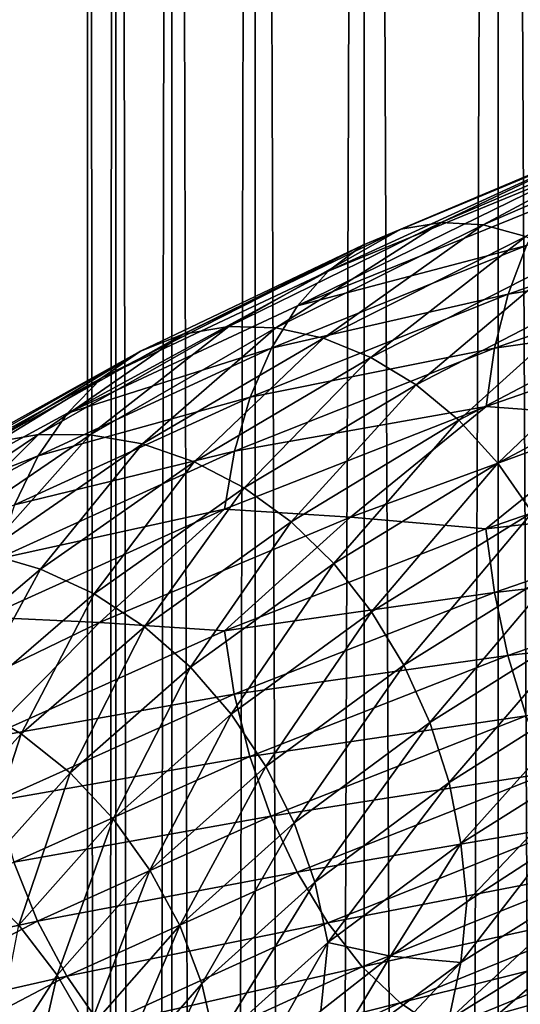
# Model space of a CAD drawing. Header units: metres. Extents: x -44 to 117, y -432 to 89.
# Tile 700 of 1056: x -13.4 to -10.29, y -154.89 to -148.77. Entities that reach past the tile are written whole.
import ezdxf

# ---------------------------------------------------------------- set-up
doc = ezdxf.new("R2010")
doc.units = ezdxf.units.M
doc.layers.add('solid_125568', color=7, linetype='CONTINUOUS')

msp = doc.modelspace()

# ---------------------------------------------------------------- linework, layer by layer
at = {"layer": 'solid_125568'}
for points in [[(-9.455857, -313.059998, 238.316864), (-9.455857, -118.26503, 203.969254), (-10.427602, -118.466125, 202.828781)], [(-10.427602, -313.261108, 237.176392), (-10.427602, -118.466125, 202.828781), (-11.25833, -118.685455, 201.5849)], [(-10.427602, -313.261108, 237.176392), (-9.455857, -313.059998, 238.316864), (-10.427602, -118.466125, 202.828781)], [(-11.25833, -313.480438, 235.93251), (-11.25833, -118.685455, 201.5849), (-11.93681, -118.920044, 200.254456)], [(-11.25833, -313.480438, 235.93251), (-10.427602, -313.261108, 237.176392), (-11.25833, -118.685455, 201.5849)], [(-11.93681, -313.715027, 234.602066), (-11.93681, -118.920044, 200.254456), (-12.453864, -119.166733, 198.855453)], [(-11.93681, -313.715027, 234.602066), (-11.25833, -313.480438, 235.93251), (-11.93681, -118.920044, 200.254456)], [(-12.453864, -313.9617, 233.203064), (-12.453864, -119.166733, 198.855453), (-12.802501, -119.422173, 197.406784)], [(-12.453864, -313.9617, 233.203064), (-11.93681, -313.715027, 234.602066), (-12.453864, -119.166733, 198.855453)], [(-12.802501, -314.217133, 231.754395), (-12.802501, -119.422173, 197.406784), (-12.978006, -119.682907, 195.928055)], [(-12.802501, -314.217133, 231.754395), (-12.453864, -313.9617, 233.203064), (-12.802501, -119.422173, 197.406784)], [(-12.978006, -314.477875, 230.275665), (-12.978006, -119.682907, 195.928055), (-12.978006, -119.945427, 194.439255)], [(-12.978006, -314.477875, 230.275665), (-12.802501, -314.217133, 231.754395), (-12.978006, -119.682907, 195.928055)], [(-12.978006, -314.740387, 228.786865), (-12.978006, -119.945427, 194.439255), (-12.802501, -120.206169, 192.960526)], [(-12.978006, -314.740387, 228.786865), (-12.978006, -314.477875, 230.275665), (-12.978006, -119.945427, 194.439255)], [(-12.802501, -315.001129, 227.308136), (-12.978006, -314.740387, 228.786865), (-12.802501, -120.206169, 192.960526)], [(-12.802501, -315.001129, 227.308136), (-12.802501, -120.206169, 192.960526), (-12.453864, -120.461609, 191.511856)], [(-12.453864, -315.256592, 225.859467), (-12.802501, -315.001129, 227.308136), (-12.453864, -120.461609, 191.511856)], [(-12.453864, -315.256592, 225.859467), (-12.453864, -120.461609, 191.511856), (-11.93681, -120.70829, 190.112839)], [(-11.93681, -315.503265, 224.460449), (-12.453864, -315.256592, 225.859467), (-11.93681, -120.70829, 190.112839)], [(-11.93681, -315.503265, 224.460449), (-11.93681, -120.70829, 190.112839), (-11.25833, -120.942879, 188.782394)], [(-11.25833, -315.737854, 223.130005), (-11.93681, -315.503265, 224.460449), (-11.25833, -120.942879, 188.782394)], [(-11.25833, -315.737854, 223.130005), (-11.25833, -120.942879, 188.782394), (-10.427602, -121.162209, 187.538528)], [(-10.427602, -315.957184, 221.886139), (-11.25833, -315.737854, 223.130005), (-10.427602, -121.162209, 187.538528)], [(-10.427602, -315.957184, 221.886139), (-10.427602, -121.162209, 187.538528), (-9.455857, -121.363304, 186.398041)], [(-9.455857, -316.158295, 220.745651), (-10.427602, -315.957184, 221.886139), (-9.455857, -121.363304, 186.398041)], [(-9.337835, -149.414032, 956.571655), (-10.780794, -150.031113, 955.611938), (-9.555848, -149.449829, 956.91571)], [(-10.519786, -150.047302, 955.294189), (-10.780794, -150.031113, 955.611938), (-9.337835, -149.414032, 956.571655)], [(-9.11173, -149.436417, 956.228577), (-10.519786, -150.047302, 955.294189), (-9.337835, -149.414032, 956.571655)], [(-9.555848, -149.449829, 956.91571), (-11.032483, -150.072617, 955.931396), (-9.760059, -149.545853, 957.253235)], [(-10.780794, -150.031113, 955.611938), (-11.032483, -150.072617, 955.931396), (-9.555848, -149.449829, 956.91571)], [(-10.255931, -150.119293, 954.985107), (-10.519786, -150.047302, 955.294189), (-9.11173, -149.436417, 956.228577)], [(-9.760059, -149.545853, 957.253235), (-11.482807, -150.334686, 956.547607), (-9.945659, -149.702774, 957.576599)], [(-9.760059, -149.545853, 957.253235), (-11.268347, -150.17363, 956.245605), (-11.482807, -150.334686, 956.547607)], [(-11.032483, -150.072617, 955.931396), (-11.268347, -150.17363, 956.245605), (-9.760059, -149.545853, 957.253235)], [(-9.945659, -149.702774, 957.576599), (-11.672642, -150.550247, 956.83136), (-10.109941, -149.9151, 957.879517)], [(-9.945659, -149.702774, 957.576599), (-11.482807, -150.334686, 956.547607), (-11.672642, -150.550247, 956.83136)], [(-10.109941, -149.9151, 957.879517), (-11.672642, -150.550247, 956.83136), (-10.250527, -150.17572, 958.155884)], [(-8.644963, -149.873581, 959.304626), (-10.36472, -150.477417, 958.399902), (-8.715892, -150.208588, 959.519592)], [(-10.250527, -150.17572, 958.155884), (-10.36472, -150.477417, 958.399902), (-8.644963, -149.873581, 959.304626)], [(-10.780794, -150.031113, 955.611938), (-12.100301, -150.677582, 954.506165), (-11.032483, -150.072617, 955.931396)], [(-11.80738, -150.686874, 954.217285), (-12.100301, -150.677582, 954.506165), (-10.780794, -150.031113, 955.611938)], [(-10.519786, -150.047302, 955.294189), (-11.80738, -150.686874, 954.217285), (-10.780794, -150.031113, 955.611938)], [(-11.032483, -150.072617, 955.931396), (-12.382785, -150.725357, 954.797546), (-11.268347, -150.17363, 956.245605)], [(-12.100301, -150.677582, 954.506165), (-12.382785, -150.725357, 954.797546), (-11.032483, -150.072617, 955.931396)], [(-11.511224, -150.751633, 953.937256), (-11.80738, -150.686874, 954.217285), (-10.519786, -150.047302, 955.294189)], [(-10.255931, -150.119293, 954.985107), (-11.511224, -150.751633, 953.937256), (-10.519786, -150.047302, 955.294189)], [(-11.218728, -150.869995, 953.672485), (-11.511224, -150.751633, 953.937256), (-10.255931, -150.119293, 954.985107)], [(-9.995366, -150.245102, 954.691895), (-11.218728, -150.869995, 953.672485), (-10.255931, -150.119293, 954.985107)], [(-11.268347, -150.17363, 956.245605), (-12.888465, -150.997482, 955.362976), (-11.482807, -150.334686, 956.547607)], [(-11.268347, -150.17363, 956.245605), (-12.6476, -150.831879, 955.085266), (-12.888465, -150.997482, 955.362976)], [(-12.382785, -150.725357, 954.797546), (-12.6476, -150.831879, 955.085266), (-11.268347, -150.17363, 956.245605)], [(-10.250527, -150.17572, 958.155884), (-11.835039, -150.813232, 957.091125), (-10.36472, -150.477417, 958.399902)], [(-11.672642, -150.550247, 956.83136), (-11.835039, -150.813232, 957.091125), (-10.250527, -150.17572, 958.155884)], [(-8.715892, -150.208588, 959.519592), (-10.44971, -150.812912, 958.605713), (-8.760129, -150.570969, 959.687622)], [(-10.36472, -150.477417, 958.399902), (-10.44971, -150.812912, 958.605713), (-8.715892, -150.208588, 959.519592)], [(-10.936568, -151.04007, 953.429871), (-11.218728, -150.869995, 953.672485), (-9.995366, -150.245102, 954.691895)], [(-9.743982, -150.422577, 954.421875), (-10.936568, -151.04007, 953.429871), (-9.995366, -150.245102, 954.691895)], [(-11.482807, -150.334686, 956.547607), (-13.10168, -151.216614, 955.624939), (-11.672642, -150.550247, 956.83136)], [(-11.482807, -150.334686, 956.547607), (-12.888465, -150.997482, 955.362976), (-13.10168, -151.216614, 955.624939)], [(-10.671472, -151.259918, 953.215942), (-10.936568, -151.04007, 953.429871), (-9.743982, -150.422577, 954.421875)], [(-9.507729, -150.649612, 954.182434), (-10.671472, -151.259918, 953.215942), (-9.743982, -150.422577, 954.421875)], [(-10.36472, -150.477417, 958.399902), (-11.966887, -151.116348, 957.321289), (-10.44971, -150.812912, 958.605713)], [(-11.835039, -150.813232, 957.091125), (-11.966887, -151.116348, 957.321289), (-10.36472, -150.477417, 958.399902)], [(-11.672642, -150.550247, 956.83136), (-13.10168, -151.216614, 955.624939), (-11.835039, -150.813232, 957.091125)], [(-8.760129, -150.570969, 959.687622), (-10.502682, -151.174942, 958.767639), (-9.643337, -151.239014, 959.372742)], [(-10.44971, -150.812912, 958.605713), (-10.502682, -151.174942, 958.767639), (-8.760129, -150.570969, 959.687622)], [(-10.42989, -151.526688, 953.036316), (-10.671472, -151.259918, 953.215942), (-9.507729, -150.649612, 954.182434)], [(-9.292379, -150.923203, 953.979736), (-10.42989, -151.526688, 953.036316), (-9.507729, -150.649612, 954.182434)], [(-12.100301, -150.677582, 954.506165), (-13.281846, -151.349533, 953.267883), (-12.382785, -150.725357, 954.797546)], [(-12.960352, -151.351379, 953.011108), (-13.281846, -151.349533, 953.267883), (-12.100301, -150.677582, 954.506165)], [(-11.80738, -150.686874, 954.217285), (-12.960352, -151.351379, 953.011108), (-12.100301, -150.677582, 954.506165)], [(-12.63527, -151.408249, 952.763306), (-12.960352, -151.351379, 953.011108), (-11.80738, -150.686874, 954.217285)], [(-11.511224, -150.751633, 953.937256), (-12.63527, -151.408249, 952.763306), (-11.80738, -150.686874, 954.217285)], [(-12.382785, -150.725357, 954.797546), (-13.591904, -151.404129, 953.528137), (-12.6476, -150.831879, 955.085266)], [(-13.281846, -151.349533, 953.267883), (-13.591904, -151.404129, 953.528137), (-12.382785, -150.725357, 954.797546)], [(-12.314179, -151.518555, 952.530273), (-12.63527, -151.408249, 952.763306), (-11.511224, -150.751633, 953.937256)], [(-11.218728, -150.869995, 953.672485), (-12.314179, -151.518555, 952.530273), (-11.511224, -150.751633, 953.937256)], [(-12.6476, -150.831879, 955.085266), (-14.147173, -151.687103, 954.03717), (-12.888465, -150.997482, 955.362976)], [(-12.6476, -150.831879, 955.085266), (-13.88265, -151.516602, 953.786499), (-14.147173, -151.687103, 954.03717)], [(-13.591904, -151.404129, 953.528137), (-13.88265, -151.516602, 953.786499), (-12.6476, -150.831879, 955.085266)], [(-11.835039, -150.813232, 957.091125), (-13.284028, -151.482132, 955.865784), (-11.966887, -151.116348, 957.321289)], [(-13.10168, -151.216614, 955.624939), (-13.284028, -151.482132, 955.865784), (-11.835039, -150.813232, 957.091125)], [(-10.44971, -150.812912, 958.605713), (-12.064972, -151.452316, 957.516541), (-10.502682, -151.174942, 958.767639)], [(-11.966887, -151.116348, 957.321289), (-12.064972, -151.452316, 957.516541), (-10.44971, -150.812912, 958.605713)], [(-12.00446, -151.680557, 952.318054), (-12.314179, -151.518555, 952.530273), (-11.218728, -150.869995, 953.672485)], [(-10.936568, -151.04007, 953.429871), (-12.00446, -151.680557, 952.318054), (-11.218728, -150.869995, 953.672485)], [(-10.21612, -151.833313, 952.893005), (-10.42989, -151.526688, 953.036316), (-9.292379, -150.923203, 953.979736)], [(-12.888465, -150.997482, 955.362976), (-14.381336, -151.910034, 954.275024), (-13.10168, -151.216614, 955.624939)], [(-12.888465, -150.997482, 955.362976), (-14.147173, -151.687103, 954.03717), (-14.381336, -151.910034, 954.275024)], [(-11.713543, -151.892563, 952.132507), (-12.00446, -151.680557, 952.318054), (-10.936568, -151.04007, 953.429871)], [(-10.671472, -151.259918, 953.215942), (-11.713543, -151.892563, 952.132507), (-10.936568, -151.04007, 953.429871)], [(-11.966887, -151.116348, 957.321289), (-13.432021, -151.786758, 956.080383), (-12.064972, -151.452316, 957.516541)], [(-13.284028, -151.482132, 955.865784), (-13.432021, -151.786758, 956.080383), (-11.966887, -151.116348, 957.321289)], [(-10.502682, -151.174942, 958.767639), (-12.126079, -151.813843, 957.671448), (-11.343257, -151.863388, 958.355103)], [(-12.064972, -151.452316, 957.516541), (-12.126079, -151.813843, 957.671448), (-10.502682, -151.174942, 958.767639)], [(-10.502682, -151.174942, 958.767639), (-11.343257, -151.863388, 958.355103), (-9.643337, -151.239014, 959.372742)], [(-13.10168, -151.216614, 955.624939), (-14.381336, -151.910034, 954.275024), (-13.284028, -151.482132, 955.865784)], [(-11.448483, -152.151932, 951.978577), (-11.713543, -151.892563, 952.132507), (-10.671472, -151.259918, 953.215942)], [(-10.42989, -151.526688, 953.036316), (-11.448483, -152.151932, 951.978577), (-10.671472, -151.259918, 953.215942)], [(-10.502977, -151.934631, 958.935608), (-9.643337, -151.239014, 959.372742), (-11.343257, -151.863388, 958.355103)], [(-8.760314, -151.33374, 959.857727), (-9.643337, -151.239014, 959.372742), (-10.502977, -151.934631, 958.935608)], [(-13.281846, -151.349533, 953.267883), (-14.313034, -152.042725, 951.913147), (-13.591904, -151.404129, 953.528137)], [(-13.966606, -152.036636, 951.691223), (-14.313034, -152.042725, 951.913147), (-13.281846, -151.349533, 953.267883)], [(-12.960352, -151.351379, 953.011108), (-13.966606, -152.036636, 951.691223), (-13.281846, -151.349533, 953.267883)], [(-13.61628, -152.085114, 951.478577), (-13.966606, -152.036636, 951.691223), (-12.960352, -151.351379, 953.011108)], [(-12.63527, -151.408249, 952.763306), (-13.61628, -152.085114, 951.478577), (-12.960352, -151.351379, 953.011108)], [(-8.760314, -151.33374, 959.857727), (-10.502977, -151.934631, 958.935608), (-8.716746, -151.733124, 959.859192)], [(-13.270227, -152.186798, 951.280029), (-13.61628, -152.085114, 951.478577), (-12.63527, -151.408249, 952.763306)], [(-12.064972, -151.452316, 957.516541), (-13.542079, -152.123169, 956.263672), (-12.126079, -151.813843, 957.671448)], [(-13.432021, -151.786758, 956.080383), (-13.542079, -152.123169, 956.263672), (-12.064972, -151.452316, 957.516541)], [(-12.314179, -151.518555, 952.530273), (-13.270227, -152.186798, 951.280029), (-12.63527, -151.408249, 952.763306)], [(-13.284028, -151.482132, 955.865784), (-14.581555, -152.178238, 954.494934), (-13.432021, -151.786758, 956.080383)], [(-14.381336, -151.910034, 954.275024), (-14.581555, -152.178238, 954.494934), (-13.284028, -151.482132, 955.865784)], [(-12.936456, -152.340195, 951.10083), (-13.270227, -152.186798, 951.280029), (-12.314179, -151.518555, 952.530273)], [(-12.00446, -151.680557, 952.318054), (-12.936456, -152.340195, 951.10083), (-12.314179, -151.518555, 952.530273)], [(-11.213936, -152.451675, 951.857788), (-11.448483, -152.151932, 951.978577), (-10.42989, -151.526688, 953.036316)], [(-10.21612, -151.833313, 952.893005), (-11.213936, -152.451675, 951.857788), (-10.42989, -151.526688, 953.036316)], [(-12.623011, -152.543823, 950.946228), (-12.936456, -152.340195, 951.10083), (-12.00446, -151.680557, 952.318054)], [(-11.713543, -151.892563, 952.132507), (-12.623011, -152.543823, 950.946228), (-12.00446, -151.680557, 952.318054)], [(-10.502977, -151.934631, 958.935608), (-10.450751, -152.331146, 958.940979), (-8.716746, -151.733124, 959.859192)], [(-8.716746, -151.733124, 959.859192), (-10.450751, -152.331146, 958.940979), (-8.646671, -152.127762, 959.806458)], [(-12.126079, -151.813843, 957.671448), (-13.61062, -152.48407, 956.410583), (-12.903791, -152.517303, 957.17157)], [(-13.542079, -152.123169, 956.263672), (-13.61062, -152.48407, 956.410583), (-12.126079, -151.813843, 957.671448)], [(-12.126079, -151.813843, 957.671448), (-12.903791, -152.517303, 957.17157), (-11.343257, -151.863388, 958.355103)], [(-12.126483, -152.569855, 957.837097), (-11.343257, -151.863388, 958.355103), (-12.903791, -152.517303, 957.17157)], [(-10.502977, -151.934631, 958.935608), (-11.343257, -151.863388, 958.355103), (-12.126483, -152.569855, 957.837097)], [(-11.013854, -152.783737, 951.771118), (-11.213936, -152.451675, 951.857788), (-10.21612, -151.833313, 952.893005)], [(-10.033792, -152.171555, 952.787415), (-11.013854, -152.783737, 951.771118), (-10.21612, -151.833313, 952.893005)], [(-12.337471, -152.795242, 950.820251), (-12.623011, -152.543823, 950.946228), (-11.713543, -151.892563, 952.132507)], [(-11.448483, -152.151932, 951.978577), (-12.337471, -152.795242, 950.820251), (-11.713543, -151.892563, 952.132507)], [(-10.502977, -151.934631, 958.935608), (-12.126483, -152.569855, 957.837097), (-10.450751, -152.331146, 958.940979)], [(-13.270227, -152.186798, 951.280029), (-14.075422, -152.870789, 949.936523), (-13.61628, -152.085114, 951.478577)], [(-13.721392, -153.015121, 949.792725), (-14.075422, -152.870789, 949.936523), (-13.270227, -152.186798, 951.280029)], [(-12.936456, -152.340195, 951.10083), (-13.721392, -153.015121, 949.792725), (-13.270227, -152.186798, 951.280029)], [(-12.084803, -153.087662, 950.723999), (-12.337471, -152.795242, 950.820251), (-11.448483, -152.151932, 951.978577)], [(-11.213936, -152.451675, 951.857788), (-12.084803, -153.087662, 950.723999), (-11.448483, -152.151932, 951.978577)], [(-10.852016, -153.139923, 951.719849), (-11.013854, -152.783737, 951.771118), (-10.033792, -152.171555, 952.787415)], [(-9.886345, -152.533157, 952.721008), (-10.852016, -153.139923, 951.719849), (-10.033792, -152.171555, 952.787415)], [(-10.450751, -152.331146, 958.940979), (-10.366673, -152.722229, 958.895203), (-8.646671, -152.127762, 959.806458)], [(-8.646671, -152.127762, 959.806458), (-10.366673, -152.722229, 958.895203), (-8.552141, -152.508484, 959.702148)], [(-13.388982, -153.209946, 949.671204), (-13.721392, -153.015121, 949.792725), (-12.936456, -152.340195, 951.10083)], [(-12.623011, -152.543823, 950.946228), (-13.388982, -153.209946, 949.671204), (-12.936456, -152.340195, 951.10083)], [(-12.126483, -152.569855, 957.837097), (-12.06619, -152.963013, 957.847168), (-10.450751, -152.331146, 958.940979)], [(-10.450751, -152.331146, 958.940979), (-12.06619, -152.963013, 957.847168), (-10.366673, -152.722229, 958.895203)], [(-13.61062, -152.48407, 956.410583), (-14.31718, -153.200836, 955.828979), (-12.903791, -152.517303, 957.17157)], [(-11.869231, -153.413086, 950.658081), (-12.084803, -153.087662, 950.723999), (-11.213936, -152.451675, 951.857788)], [(-11.013854, -152.783737, 951.771118), (-11.869231, -153.413086, 950.658081), (-11.213936, -152.451675, 951.857788)], [(-13.611127, -153.23584, 956.573853), (-12.903791, -152.517303, 957.17157), (-14.31718, -153.200836, 955.828979)], [(-12.126483, -152.569855, 957.837097), (-12.903791, -152.517303, 957.17157), (-13.611127, -153.23584, 956.573853)], [(-13.086209, -153.453018, 949.575134), (-13.388982, -153.209946, 949.671204), (-12.623011, -152.543823, 950.946228)], [(-12.337471, -152.795242, 950.820251), (-13.086209, -153.453018, 949.575134), (-12.623011, -152.543823, 950.946228)], [(-10.732161, -153.511993, 951.7052), (-10.852016, -153.139923, 951.719849), (-9.886345, -152.533157, 952.721008)], [(-9.777164, -152.909744, 952.695435), (-10.732161, -153.511993, 951.7052), (-9.886345, -152.533157, 952.721008)], [(-10.366673, -152.722229, 958.895203), (-10.253247, -153.098831, 958.80072), (-8.552141, -152.508484, 959.702148)], [(-12.126483, -152.569855, 957.837097), (-13.611127, -153.23584, 956.573853), (-12.06619, -152.963013, 957.847168)], [(-12.06619, -152.963013, 957.847168), (-11.96906, -153.349976, 957.809753), (-10.366673, -152.722229, 958.895203)], [(-10.366673, -152.722229, 958.895203), (-11.96906, -153.349976, 957.809753), (-10.253247, -153.098831, 958.80072)], [(-12.818291, -153.737686, 949.505188), (-13.086209, -153.453018, 949.575134), (-12.337471, -152.795242, 950.820251)], [(-12.084803, -153.087662, 950.723999), (-12.818291, -153.737686, 949.505188), (-12.337471, -152.795242, 950.820251)], [(-11.694837, -153.763458, 950.623291), (-11.869231, -153.413086, 950.658081), (-11.013854, -152.783737, 951.771118)], [(-10.852016, -153.139923, 951.719849), (-11.694837, -153.763458, 950.623291), (-11.013854, -152.783737, 951.771118)], [(-10.658026, -153.891724, 951.728271), (-10.732161, -153.511993, 951.7052), (-9.777164, -152.909744, 952.695435)], [(-9.709645, -153.292999, 952.71228), (-10.658026, -153.891724, 951.728271), (-9.777164, -152.909744, 952.695435)], [(-13.611127, -153.23584, 956.573853), (-13.543458, -153.625198, 956.589417), (-12.06619, -152.963013, 957.847168)], [(-12.06619, -152.963013, 957.847168), (-13.543458, -153.625198, 956.589417), (-11.96906, -153.349976, 957.809753)], [(-13.388982, -153.209946, 949.671204), (-14.001491, -153.887146, 948.322021), (-13.721392, -153.015121, 949.792725)], [(-12.589681, -154.056122, 949.461487), (-12.818291, -153.737686, 949.505188), (-12.084803, -153.087662, 950.723999)], [(-11.869231, -153.413086, 950.658081), (-12.589681, -154.056122, 949.461487), (-12.084803, -153.087662, 950.723999)], [(-11.96906, -153.349976, 957.809753), (-11.838027, -153.721802, 957.726929), (-10.253247, -153.098831, 958.80072)], [(-10.253247, -153.098831, 958.80072), (-11.838027, -153.721802, 957.726929), (-10.112973, -153.451843, 958.659851)], [(-11.56566, -154.130661, 950.620483), (-11.694837, -153.763458, 950.623291), (-10.852016, -153.139923, 951.719849)], [(-10.732161, -153.511993, 951.7052), (-11.56566, -154.130661, 950.620483), (-10.852016, -153.139923, 951.719849)], [(-13.684956, -154.121552, 948.257568), (-14.001491, -153.887146, 948.322021), (-13.388982, -153.209946, 949.671204)], [(-13.086209, -153.453018, 949.575134), (-13.684956, -154.121552, 948.257568), (-13.388982, -153.209946, 949.671204)], [(-13.543458, -153.625198, 956.589417), (-13.43439, -154.007523, 956.561584), (-11.96906, -153.349976, 957.809753)], [(-11.96906, -153.349976, 957.809753), (-13.43439, -154.007523, 956.561584), (-11.838027, -153.721802, 957.726929)], [(-10.622126, -154.254608, 951.801636), (-10.658026, -153.891724, 951.728271), (-9.709645, -153.292999, 952.71228)], [(-10.113583, -153.923584, 952.355408), (-10.622126, -154.254608, 951.801636), (-9.709645, -153.292999, 952.71228)], [(-13.404858, -154.398193, 948.215332), (-13.684956, -154.121552, 948.257568), (-13.086209, -153.453018, 949.575134)], [(-12.818291, -153.737686, 949.505188), (-13.404858, -154.398193, 948.215332), (-13.086209, -153.453018, 949.575134)], [(-12.404711, -154.400345, 949.444397), (-12.589681, -154.056122, 949.461487), (-11.869231, -153.413086, 950.658081)], [(-11.694837, -153.763458, 950.623291), (-12.404711, -154.400345, 949.444397), (-11.869231, -153.413086, 950.658081)], [(-11.838027, -153.721802, 957.726929), (-11.676014, -154.069534, 957.600891), (-10.112973, -153.451843, 958.659851)], [(-10.112973, -153.451843, 958.659851), (-11.676014, -154.069534, 957.600891), (-9.948418, -153.772263, 958.474976)], [(-11.485751, -154.506561, 950.650513), (-11.56566, -154.130661, 950.620483), (-10.732161, -153.511993, 951.7052)], [(-10.658026, -153.891724, 951.728271), (-11.485751, -154.506561, 950.650513), (-10.732161, -153.511993, 951.7052)], [(-13.43439, -154.007523, 956.561584), (-13.287251, -154.373993, 956.492188), (-11.838027, -153.721802, 957.726929)], [(-13.165828, -154.709335, 948.195007), (-13.404858, -154.398193, 948.215332), (-12.818291, -153.737686, 949.505188)], [(-11.838027, -153.721802, 957.726929), (-13.287251, -154.373993, 956.492188), (-11.676014, -154.069534, 957.600891)], [(-12.589681, -154.056122, 949.461487), (-13.165828, -154.709335, 948.195007), (-12.818291, -153.737686, 949.505188)], [(-12.267684, -154.76239, 949.454346), (-12.404711, -154.400345, 949.444397), (-11.694837, -153.763458, 950.623291)], [(-11.56566, -154.130661, 950.620483), (-12.267684, -154.76239, 949.454346), (-11.694837, -153.763458, 950.623291)], [(-11.676014, -154.069534, 957.600891), (-11.486011, -154.384247, 957.433655), (-9.948418, -153.772263, 958.474976)], [(-9.948418, -153.772263, 958.474976), (-11.486011, -154.384247, 957.433655), (-9.762422, -154.051102, 958.248291)], [(-11.094967, -154.591141, 951.218079), (-11.485751, -154.506561, 950.650513), (-10.658026, -153.891724, 951.728271)], [(-10.622126, -154.254608, 951.801636), (-11.094967, -154.591141, 951.218079), (-10.658026, -153.891724, 951.728271)], [(-10.658545, -154.631577, 951.887695), (-10.622126, -154.254608, 951.801636), (-10.113583, -153.923584, 952.355408)], [(-9.71005, -154.036774, 952.873962), (-10.658545, -154.631577, 951.887695), (-10.113583, -153.923584, 952.355408)], [(-13.43439, -154.007523, 956.561584), (-14.746545, -154.690811, 955.165955), (-13.287251, -154.373993, 956.492188)], [(-13.287251, -154.373993, 956.492188), (-13.105353, -154.71579, 956.383118), (-11.676014, -154.069534, 957.600891)], [(-12.972403, -155.047165, 948.196594), (-13.165828, -154.709335, 948.195007), (-12.589681, -154.056122, 949.461487)], [(-11.676014, -154.069534, 957.600891), (-13.105353, -154.71579, 956.383118), (-11.486011, -154.384247, 957.433655)], [(-12.404711, -154.400345, 949.444397), (-12.972403, -155.047165, 948.196594), (-12.589681, -154.056122, 949.461487)], [(-11.486011, -154.384247, 957.433655), (-11.271257, -154.657135, 957.227112), (-9.762422, -154.051102, 958.248291)], [(-9.762422, -154.051102, 958.248291), (-11.271257, -154.657135, 957.227112), (-9.558381, -154.280716, 957.982788)], [(-10.73347, -154.987106, 952.022522), (-10.658545, -154.631577, 951.887695), (-9.71005, -154.036774, 952.873962)], [(-9.778292, -154.392426, 953.017334), (-10.73347, -154.987106, 952.022522), (-9.71005, -154.036774, 952.873962)], [(-12.182907, -155.134247, 949.491821), (-12.267684, -154.76239, 949.454346), (-11.56566, -154.130661, 950.620483)], [(-11.485751, -154.506561, 950.650513), (-12.182907, -155.134247, 949.491821), (-11.56566, -154.130661, 950.620483)], [(-10.658545, -154.631577, 951.887695), (-11.094967, -154.591141, 951.218079), (-10.622126, -154.254608, 951.801636)], [(-11.271257, -154.657135, 957.227112), (-11.035609, -154.880646, 956.984009), (-9.558381, -154.280716, 957.982788)], [(-9.558381, -154.280716, 957.982788), (-11.035609, -154.880646, 956.984009), (-9.341219, -154.458511, 957.685425)], [(-14.746545, -154.690811, 955.165955), (-14.584975, -155.051407, 955.111572), (-13.287251, -154.373993, 956.492188)], [(-13.287251, -154.373993, 956.492188), (-14.584975, -155.051407, 955.111572), (-13.105353, -154.71579, 956.383118)], [(-13.105353, -154.71579, 956.383118), (-12.892077, -155.024139, 956.236023), (-11.486011, -154.384247, 957.433655)], [(-11.486011, -154.384247, 957.433655), (-12.892077, -155.024139, 956.236023), (-11.271257, -154.657135, 957.227112)], [(-13.165828, -154.709335, 948.195007), (-13.592304, -155.369095, 946.87439), (-13.404858, -154.398193, 948.215332)], [(-12.829096, -155.403824, 948.220093), (-12.972403, -155.047165, 948.196594), (-12.404711, -154.400345, 949.444397)], [(-12.267684, -154.76239, 949.454346), (-12.829096, -155.403824, 948.220093), (-12.404711, -154.400345, 949.444397)], [(-10.854224, -155.320206, 952.188477), (-10.73347, -154.987106, 952.022522), (-9.778292, -154.392426, 953.017334)], [(-9.888332, -154.724533, 953.196289), (-10.854224, -155.320206, 952.188477), (-9.778292, -154.392426, 953.017334)], [(-11.922646, -155.27562, 949.975647), (-12.182907, -155.134247, 949.491821), (-11.485751, -154.506561, 950.650513)], [(-11.529287, -154.931915, 950.608276), (-11.922646, -155.27562, 949.975647), (-11.485751, -154.506561, 950.650513)], [(-11.094967, -154.591141, 951.218079), (-11.529287, -154.931915, 950.608276), (-11.485751, -154.506561, 950.650513)], [(-11.035609, -154.880646, 956.984009), (-10.784745, -155.052307, 956.710693), (-9.341219, -154.458511, 957.685425)], [(-9.341219, -154.458511, 957.685425), (-10.784745, -155.052307, 956.710693), (-9.11588, -154.583023, 957.364441)], [(-11.567138, -155.597488, 950.933167), (-11.48638, -155.242142, 950.807556), (-10.658545, -154.631577, 951.887695)], [(-10.73347, -154.987106, 952.022522), (-11.567138, -155.597488, 950.933167), (-10.658545, -154.631577, 951.887695)], [(-11.48638, -155.242142, 950.807556), (-11.529287, -154.931915, 950.608276), (-11.094967, -154.591141, 951.218079)], [(-10.658545, -154.631577, 951.887695), (-11.48638, -155.242142, 950.807556), (-11.094967, -154.591141, 951.218079)], [(-10.784745, -155.052307, 956.710693), (-10.524466, -155.170776, 956.414795), (-9.11588, -154.583023, 957.364441)], [(-9.11588, -154.583023, 957.364441), (-10.524466, -155.170776, 956.414795), (-8.887327, -154.652847, 957.027954)], [(-12.892077, -155.024139, 956.236023), (-12.651027, -155.290375, 956.052612), (-11.271257, -154.657135, 957.227112)], [(-11.271257, -154.657135, 957.227112), (-12.651027, -155.290375, 956.052612), (-11.035609, -154.880646, 956.984009)], [(-10.524466, -155.170776, 956.414795), (-10.260592, -155.234726, 956.104004), (-8.887327, -154.652847, 957.027954)], [(-14.584975, -155.051407, 955.111572), (-14.385269, -155.386719, 955.021362), (-13.105353, -154.71579, 956.383118)], [(-13.105353, -154.71579, 956.383118), (-14.385269, -155.386719, 955.021362), (-12.892077, -155.024139, 956.236023)], [(-13.392623, -155.700348, 946.895447), (-13.592304, -155.369095, 946.87439), (-13.165828, -154.709335, 948.195007)], [(-12.972403, -155.047165, 948.196594), (-13.392623, -155.700348, 946.895447), (-13.165828, -154.709335, 948.195007)], [(-10.036581, -155.026108, 953.40625), (-10.854224, -155.320206, 952.188477), (-9.888332, -154.724533, 953.196289)], [(-10.433311, -155.509674, 953.900146), (-10.219427, -155.290146, 953.642395), (-9.104789, -154.70871, 954.575928)], [(-9.29537, -154.924606, 954.855469), (-10.433311, -155.509674, 953.900146), (-9.104789, -154.70871, 954.575928)], [(-12.740424, -155.771439, 948.265442), (-12.829096, -155.403824, 948.220093), (-12.267684, -154.76239, 949.454346)], [(-12.182907, -155.134247, 949.491821), (-12.740424, -155.771439, 948.265442), (-12.267684, -154.76239, 949.454346)], [(-12.651027, -155.290375, 956.052612), (-12.38647, -155.507095, 955.835022), (-11.035609, -154.880646, 956.984009)], [(-11.035609, -154.880646, 956.984009), (-12.38647, -155.507095, 955.835022), (-10.784745, -155.052307, 956.710693)]]:
    msp.add_3dface(points, dxfattribs=at)

doc.saveas('drawing.dxf')
